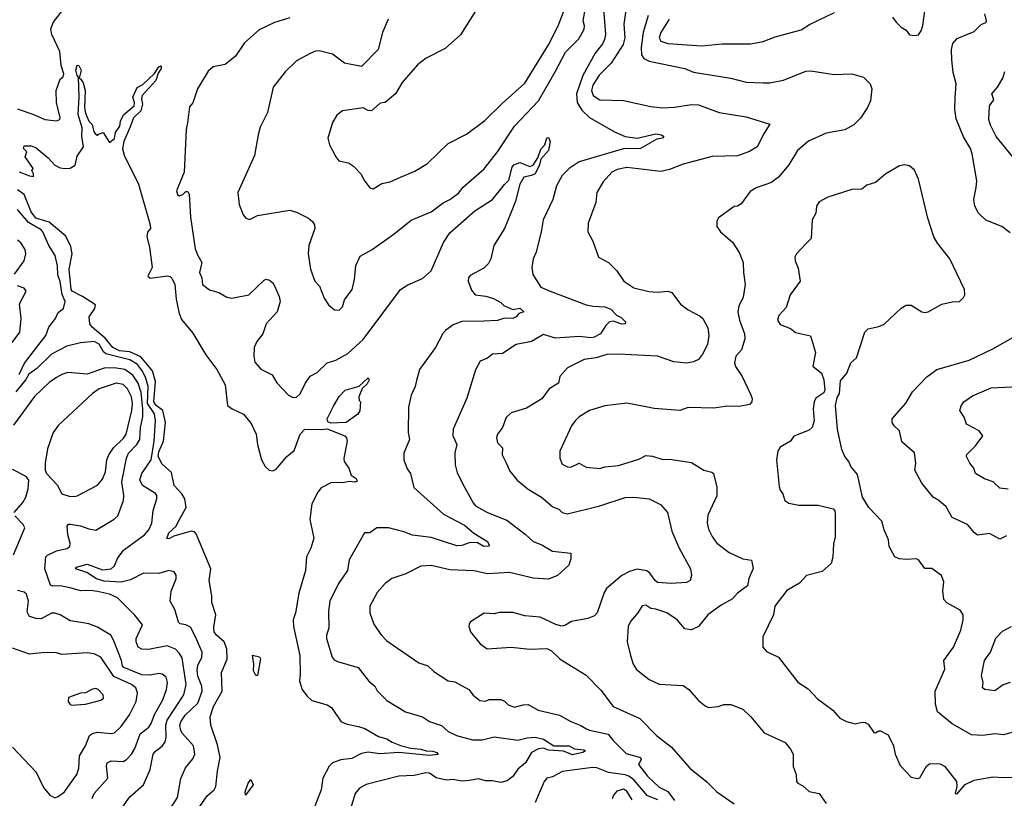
# Model space of a CAD drawing. Extents: x 1246230 to 1426786, y 660032 to 763141.
# Tile 513 of 566: x 1350208 to 1355992, y 738556 to 743131. Entities that reach past the tile are written whole.
import ezdxf

# ---------------------------------------------------------------- set-up
doc = ezdxf.new("R2010")
doc.units = 0

msp = doc.modelspace()

# ---------------------------------------------------------------- linework, layer by layer
at = {"layer": '0CON10XD'}
for points in [[(1352372.5, 743135), (1352339.4, 743055), (1352312.9, 742955), (1352215, 742855.8), (1352116.7, 742875), (1352045, 742928.6), (1351967.9, 742947.9), (1351945, 742945.6), (1351915, 742932.9), (1351835, 742890), (1351768, 742825), (1351697.5, 742735), (1351664, 742585), (1351620.9, 742499.1), (1351609.2, 742455), (1351587.3, 742332.7), (1351489.2, 742115), (1351498, 742045), (1351520.8, 741985), (1351536.7, 741965), (1351557.7, 741957.7), (1351605, 741981.4), (1351795, 742011.1), (1351835, 742000), (1351905, 741964.2), (1351928, 741945), (1351940, 741925), (1351942.5, 741905), (1351905.8, 741805), (1351901.9, 741755), (1351915.7, 741665.7), (1351942.5, 741595), (1351970, 741565), (1351996.2, 741495), (1352022.5, 741455), (1352056.4, 741426.4), (1352085, 741424), (1352105, 741443.8), (1352116, 741485), (1352161.1, 741545), (1352175.5, 741605.5), (1352183.1, 741686.9), (1352207.8, 741742.2), (1352278.8, 741781.2), (1352407.5, 741872.5), (1352507.4, 741952.6), (1352625, 742002), (1352695.9, 742054.1), (1352735, 742074.2), (1352785, 742112.7), (1352813.1, 742146.9), (1352935.6, 742255), (1353015.4, 742355), (1353115, 742505.6), (1353256, 742654), (1353353.2, 742825), (1353415, 742941.2), (1353492.3, 743017.7), (1353523.3, 743075), (1353525.5, 743095), (1353518.4, 743125), (1353537.1, 743235)], [(1352888, 743185), (1352798, 743042), (1352707.6, 742962.4), (1352595, 742905.6), (1352544.3, 742865), (1352455, 742762.5), (1352415, 742695.6), (1352355.4, 742644.6), (1352325, 742640.6), (1352275, 742595.8), (1352255, 742597.1), (1352225, 742613.8), (1352105, 742595.8), (1352070.3, 742569.7), (1352045, 742527.5), (1352018.8, 742435), (1352028.8, 742395), (1352065.9, 742325.9), (1352082.5, 742302.5), (1352139.7, 742289.7), (1352169.7, 742269.7), (1352214.1, 742224.1), (1352230.3, 742190.3), (1352265, 742142.5), (1352285, 742137.5), (1352335, 742168.8), (1352385, 742178), (1352444.3, 742205.7), (1352528.9, 742241.1), (1352604.5, 742285.5), (1352725, 742402.9), (1352831.8, 742458.2), (1352940.9, 742539.1), (1353041.4, 742638.6), (1353175, 742757.8), (1353314, 742984), (1353371.5, 743095), (1353427.8, 743242.2)], [(1355335, 743146.7), (1355356.1, 743116.1), (1355385, 743086.7), (1355415, 743070), (1355435, 743042.5), (1355465, 743037.5), (1355487, 743043), (1355503.6, 743066.4), (1355513, 743097), (1355534.4, 743255)], [(1350195, 742607.5), (1350295, 742572.5), (1350356.1, 742543.9), (1350425, 742536.2), (1350443.3, 742545), (1350446.2, 742555), (1350423.4, 742645), (1350422.5, 742715), (1350445, 742782.5), (1350464.2, 742795.8), (1350466.6, 742813.4), (1350452.4, 742862.4), (1350444.1, 742945), (1350397.1, 743045), (1350391.4, 743075), (1350405, 743114.3), (1350459.8, 743185)], [(1353636.4, 743195), (1353648.3, 743045), (1353643.8, 743015), (1353630.8, 742989.2), (1353587.9, 742935), (1353516.3, 742803.7), (1353477.9, 742695), (1353483.4, 742645), (1353510.2, 742600.2), (1353555, 742556.2), (1353702.3, 742472.3), (1353763.8, 742445), (1353835, 742435.5), (1353945, 742459.7), (1353978.8, 742455), (1353990.8, 742445), (1353984.2, 742435.8), (1353950.6, 742429.4), (1353855.2, 742374.8), (1353755, 742372.3), (1353695, 742355.2), (1353494.8, 742295.2), (1353435, 742257.3), (1353395.5, 742215), (1353361.5, 742155), (1353339.5, 742075), (1353282.7, 741955), (1353271.5, 741885), (1353241.1, 741765), (1353224.4, 741725), (1353216.9, 741675), (1353223.2, 741633.2), (1353270.2, 741560.2), (1353323.3, 741535), (1353535, 741456.4), (1353577, 741447), (1353644.7, 741444.7), (1353681.1, 741431.1), (1353714.3, 741394.3), (1353740.6, 741380.6), (1353766.4, 741355), (1353764.2, 741345), (1353745, 741341.4), (1353705.7, 741355.7), (1353695, 741360), (1353672.5, 741355), (1353652, 741335), (1353618.8, 741285), (1353582, 741265), (1353565, 741261.6), (1353495, 741269.3), (1353355, 741259.4), (1353285, 741281.5), (1353215, 741240.5), (1353125, 741223.1), (1353045, 741169.2), (1352985, 741166), (1352955, 741141.8), (1352913.8, 741125), (1352885.9, 741074.1), (1352835, 740907.5), (1352754.4, 740725), (1352753.1, 740685), (1352775.6, 740635), (1352763.2, 740586.8), (1352765.6, 740515), (1352778.3, 740468.3), (1352818.9, 740388.9), (1352871.3, 740291.3), (1352886.2, 740275), (1352956.2, 740235), (1353070.5, 740190.5), (1353178.1, 740108.1), (1353224.2, 740065), (1353276, 740046), (1353337.3, 740007.3), (1353445, 739996.7), (1353446, 739964), (1353433.6, 739926.4), (1353367.5, 739865), (1353315, 739843.8), (1353225, 739849.2), (1353085, 739882.2), (1352955, 739874.6), (1352875, 739893.6), (1352735, 739899.1), (1352625, 739923.3), (1352565, 739919.2), (1352475.5, 739874.5)], [(1353772.7, 743215), (1353757.3, 743105), (1353762.5, 743025), (1353753.8, 742985), (1353682.5, 742875), (1353612, 742805), (1353574.5, 742745.5), (1353566.2, 742715), (1353576.2, 742685), (1353615, 742660), (1353755, 742656.9), (1353915, 742621.4), (1353985, 742613.3), (1354055, 742616.5), (1354155, 742632.9), (1354195, 742630), (1354316, 742586), (1354475, 742560.6), (1354615, 742516.7), (1354580.8, 742465), (1354540, 742385), (1354495, 742355.7), (1354425, 742331.8), (1354275, 742327.3), (1354105, 742282.5), (1354025, 742251.4), (1353975, 742239.4), (1353775, 742262.7), (1353718.3, 742251.7), (1353685.8, 742235), (1353635, 742178), (1353598.6, 742115), (1353592.6, 742057.4), (1353547.5, 741935), (1353546.2, 741885), (1353575, 741830), (1353607.5, 741735), (1353666.7, 741705), (1353715, 741656.2), (1353756.2, 741595), (1353815, 741556), (1353903.2, 741533.2), (1353955, 741529.2), (1354015, 741536.9), (1354038.3, 741528.3), (1354088.9, 741458.9), (1354135, 741426.7), (1354205, 741389.6), (1354220, 741375), (1354250.4, 741320.4), (1354256.7, 741275), (1354247.3, 741222.7), (1354219.2, 741165), (1354195.5, 741134.5), (1354165, 741120), (1354125, 741113.3), (1354050.7, 741120.7), (1353955, 741153.8), (1353725, 741166.2), (1353656.8, 741163.2), (1353595, 741144.2), (1353523.3, 741135), (1353426.7, 741085), (1353381.2, 741035), (1353372.5, 740995), (1353317.8, 740962.2), (1353275, 740902.5), (1353185, 740848), (1353095, 740822), (1353065, 740793.3), (1353044, 740735), (1353013.8, 740695), (1353008.8, 740675), (1353014.3, 740644.3), (1353044.2, 740615), (1353042.5, 740575), (1353065, 740526.7), (1353087.6, 740477.6), (1353130.8, 740425), (1353195, 740372.5), (1353274, 740325), (1353338.8, 740268.8), (1353374.1, 740254.1), (1353395, 740236.2), (1353425, 740226.7), (1353615.3, 740274.7), (1353765, 740323.2), (1353815.4, 740325.4), (1353905, 740316.7), (1353973, 740283), (1354012.9, 740235), (1354038.2, 740125), (1354080.6, 740030.6), (1354148.9, 739905), (1354154.3, 739865), (1354146, 739835), (1354125, 739824.4), (1354035, 739817.3), (1353954.5, 739825), (1353940, 739835), (1353909.7, 739879.7), (1353892.8, 739892.8), (1353835, 739901.8), (1353790.8, 739889.2), (1353744.2, 739865), (1353655, 739789.2), (1353640.6, 739765), (1353600, 739645), (1353585, 739627.5), (1353545, 739612.5), (1353450, 739595), (1353415, 739572.5), (1353393, 739567), (1353356.4, 739576.4), (1353265, 739620), (1353175, 739628.8), (1353105, 739648.6), (1353025, 739647.5), (1352995, 739640), (1352937, 739643), (1352857, 739593), (1352848.3, 739581.7), (1352846.7, 739565), (1352856.7, 739535), (1352913.4, 739463.4), (1352954.4, 739434.4), (1353095, 739444.2), (1353205, 739432), (1353305, 739436.2), (1353331.7, 739421.7), (1353383, 739373), (1353535, 739280), (1353622, 739192), (1353695, 739095.6), (1353850, 739025), (1353948.8, 738925), (1354037.3, 738857.3), (1354145, 738732.5), (1354243.6, 738653.6), (1354303.7, 738593.7), (1354405, 738524.4)], [(1354024, 743135), (1353974.2, 743055), (1353964.7, 743024.7), (1353975, 743004.6), (1354015, 742990.3), (1354215, 742977.5), (1354335, 742989.6), (1354501.1, 742988.9), (1354575, 743003.5), (1354645, 743030), (1354797.9, 743072.1), (1354847.6, 743102.4), (1354995, 743174.3)], [(1356025, 741878.8), (1355976.2, 741915), (1355883.1, 741953.1), (1355840.8, 741995), (1355819.2, 742035), (1355812, 742075), (1355827.1, 742145), (1355829.4, 742185), (1355803.1, 742343.1), (1355793.5, 742375), (1355752.5, 742442.5), (1355708.2, 742548.2), (1355700.3, 742605), (1355703, 742673), (1355708.6, 742755), (1355690.7, 742820.7), (1355684.1, 742895), (1355682.3, 742955), (1355689.2, 742990.8), (1355715, 743021.2), (1355815, 743060.8), (1355855, 743103.3), (1355882.5, 743115), (1355886.2, 743125), (1355876.2, 743165)], [(1351795, 743142.9), (1351704.6, 743115.4), (1351615, 743072), (1351528.8, 742995), (1351475, 742916.7), (1351445, 742891.2), (1351415, 742868.8), (1351345, 742854), (1351315, 742829.2), (1351252.5, 742725), (1351225, 742642.5), (1351205, 742620), (1351193.3, 742525), (1351185.6, 742485), (1351174.4, 742235), (1351129.5, 742125), (1351135, 742103.8), (1351145, 742096.2), (1351166.1, 742103.9), (1351185, 742122.5), (1351195, 742122.5), (1351203.8, 742105), (1351211.5, 741971.5), (1351239.5, 741785), (1351253.6, 741745), (1351278.1, 741705), (1351264.6, 741645), (1351277.1, 741615), (1351281.2, 741575), (1351323.4, 741543.4), (1351377.8, 741527.8), (1351425, 741500.6), (1351455, 741495.6), (1351553.3, 741515), (1351645, 741600), (1351655, 741606), (1351675, 741601.2), (1351695, 741585.8), (1351705, 741566.7), (1351732, 741505), (1351737.5, 741475), (1351720, 741415), (1351655, 741343.8), (1351635.4, 741284.6), (1351600.6, 741239.4), (1351585.5, 741204.5), (1351583.1, 741153.1), (1351589.6, 741119.6), (1351625, 741078.1), (1351691.8, 741045), (1351717.9, 740997.9), (1351788, 740925), (1351815, 740911.1), (1351835, 740912.5), (1351855, 740933.3), (1351885, 740993.6), (1351915, 741037.5), (1351955, 741057.5), (1352015, 741115.5), (1352065, 741130.4), (1352135, 741170), (1352225, 741252), (1352444.4, 741545), (1352487.4, 741572.6), (1352575, 741609.6), (1352624.2, 741655.8), (1352697.1, 741822.9), (1352735, 741877.8), (1352881.9, 742008.1), (1352985, 742074.6), (1353055, 742163.3), (1353081.7, 742188.3), (1353101.4, 742265), (1353110.9, 742279.1), (1353145, 742291.4), (1353205, 742269.4), (1353225, 742276.7), (1353251.5, 742318.5), (1353268.8, 742371.2), (1353291.9, 742395), (1353305, 742437.1), (1353315, 742439.2), (1353323.4, 742415), (1353315, 742362.2), (1353269.1, 742310.9), (1353261.7, 742278.3), (1353235, 742226.1), (1353215, 742215.3), (1353170, 742205), (1353145.7, 742164.3), (1353121.4, 742065), (1353090.7, 741990.7), (1353055.6, 741905), (1352993.3, 741805), (1352976, 741725), (1352962.3, 741697.7), (1352935, 741672), (1352855, 741628.6), (1352844.5, 741615), (1352843.1, 741595), (1352861.2, 741541.2), (1352884, 741514), (1352946.4, 741506.4), (1352992.1, 741492.1), (1353035, 741468.8), (1353052.5, 741452.5), (1353105, 741428.5), (1353145, 741435.2), (1353170, 741415), (1353140, 741405), (1353124.6, 741385), (1353105, 741375.6), (1353055, 741377.5), (1353015, 741364.2), (1352935, 741358.8), (1352805, 741358), (1352755, 741338.2), (1352708.5, 741305), (1352693.4, 741286.6), (1352651.5, 741205), (1352556.9, 741075), (1352538.9, 741011.1), (1352531.8, 740975), (1352508.1, 740925), (1352492, 740855), (1352489.4, 740705), (1352497.5, 740665), (1352464, 740585), (1352464.2, 740545), (1352485, 740492.5), (1352504.3, 740464.3), (1352523, 740383), (1352696.9, 740225), (1352821.8, 740161.8), (1352875, 740114.5), (1352955.5, 740065.5), (1352966.2, 740043.8), (1352962.3, 740037.7), (1352935, 740036.6), (1352897.8, 740057.8), (1352855, 740060), (1352805, 740041.8), (1352775, 740040.4), (1352625, 740088.7), (1352515, 740101.8), (1352465, 740122.7), (1352375, 740144.4), (1352305, 740145.8), (1352265, 740116.2), (1352233.3, 740115), (1352143.2, 739956.8), (1352132.9, 739895), (1352081.5, 739818.5), (1352028.9, 739715), (1352021.4, 739655), (1352024.2, 739555), (1352010.8, 739515), (1352011.1, 739495), (1352043.3, 739385), (1352055, 739370), (1352075, 739359.2), (1352196.2, 739325), (1352258, 739245), (1352294, 739215), (1352307.6, 739187.6), (1352365, 739130), (1352474.7, 739064.7), (1352574, 739034), (1352615, 739007.5), (1352685, 738983.1), (1352706.1, 738966.1), (1352725, 738948.9), (1352774, 738925), (1352868.7, 738898.7), (1352925, 738900.3), (1352995, 738917.9), (1353135, 738897.7), (1353189, 738911), (1353235, 738914.8), (1353284.5, 738904.5), (1353345, 738863.8), (1353435, 738864.3), (1353466.4, 738846.4), (1353521.5, 738841.5), (1353531.4, 738835), (1353516.2, 738825), (1353455, 738811.1), (1353403.2, 738833.2), (1353315, 738839.3), (1353285, 738850), (1353255, 738847.5), (1353213.5, 738825), (1353180, 738765), (1353133.6, 738726.4), (1353105, 738684.3), (1353070.7, 738659.3), (1353035, 738648.9), (1352985, 738659.2), (1352945, 738658), (1352905, 738670.5), (1352849.1, 738660.9)], [(1353899.7, 743155), (1353870, 743055), (1353857.6, 742967.6), (1353861.2, 742925), (1353873.4, 742903.4), (1353905, 742886.7), (1354115, 742843.5), (1354165, 742822.5), (1354385, 742786.9), (1354475, 742763.1), (1354575, 742760), (1354615, 742759.2), (1354695, 742775.7), (1354825, 742829.5), (1354855, 742831.5), (1354991.3, 742808.7), (1355095, 742812.2), (1355165, 742794.3), (1355204.4, 742755), (1355213.3, 742725), (1355205.3, 742654.7), (1355187.8, 742615), (1355146.7, 742553.3), (1355106.9, 742513.1), (1355055, 742483.3), (1354945.9, 742464.1), (1354842.4, 742417.6), (1354777.6, 742362.4), (1354725, 742278), (1354665, 742205.8), (1354623.8, 742175), (1354535, 742142.5), (1354497.9, 742122.1), (1354445, 742048.8), (1354425, 742036.2), (1354405, 742032.5), (1354313.6, 741966.4), (1354303.6, 741946.4), (1354302.5, 741915), (1354324.1, 741884.1), (1354394.1, 741824.1), (1354435, 741762.5), (1354457.5, 741705), (1354459.2, 741645), (1354470, 741575), (1354458.3, 741501.7), (1354432.4, 741447.6), (1354425.6, 741415), (1354435.6, 741365), (1354465.7, 741285), (1354467.5, 741255), (1354447.9, 741192.1), (1354415, 741153.3), (1354407.1, 741115), (1354413.2, 741093.2), (1354452, 741035), (1354501.7, 740931.7), (1354510, 740905), (1354508.9, 740885), (1354495, 740870.6), (1354435, 740858.1), (1354365, 740859.5), (1354285, 740848.5), (1354135, 740852.9), (1354085, 740834), (1353935, 740845.7), (1353885.6, 740855.6), (1353775, 740877.1), (1353645, 740863.1), (1353555, 740834.3), (1353495, 740796.9), (1353470, 740775), (1353448.9, 740745), (1353380.6, 740595), (1353380.5, 740555), (1353395, 740519.2), (1353425, 740504.2), (1353445, 740502.5), (1353495, 740526), (1353535, 740501.4), (1353615, 740494.3), (1353645.5, 740504.5), (1353725, 740511.5), (1353845, 740549.4), (1353885, 740569.4), (1353925, 740565.8), (1353985, 740546), (1354025, 740548), (1354155, 740530), (1354227.5, 740485), (1354273.2, 740473.2), (1354284, 740465), (1354303.1, 740385), (1354303.6, 740333.6), (1354249.4, 740220.6), (1354246.7, 740175), (1354255, 740136.7), (1354275, 740093.8), (1354302.5, 740055), (1354375, 740000.6), (1354455, 739964), (1354506.7, 739955), (1354516.9, 739906.9), (1354491.5, 739848.5), (1354482.9, 739805), (1354425, 739761.5), (1354395, 739728.5), (1354328.5, 739691.5), (1354250, 739635), (1354195, 739566), (1354155, 739545.8), (1354115, 739552.5), (1354069.2, 739605), (1354010, 739645), (1353945, 739667.5), (1353915, 739671.2), (1353885, 739691.2), (1353865, 739688), (1353838.6, 739645), (1353795.6, 739595), (1353781.9, 739565), (1353775.9, 739475.9), (1353795.5, 739395.5)], [(1350205, 742236.5), (1350265, 742213.3), (1350290, 742210), (1350290, 742225), (1350280, 742245), (1350287, 742257), (1350240, 742325), (1350250, 742355), (1350230, 742375), (1350235, 742390), (1350275, 742390), (1350305, 742377.5), (1350375, 742320), (1350415, 742276.2), (1350445, 742261.2), (1350475, 742255.8), (1350505, 742258.6), (1350533.1, 742276.9), (1350545, 742328.8), (1350583.5, 742385), (1350572.6, 742445), (1350574.5, 742495), (1350550.8, 742575), (1350557.2, 742675), (1350554.2, 742794.2), (1350545, 742803.8), (1350538.5, 742835), (1350545, 742863.3), (1350555, 742861.2), (1350569.2, 742835), (1350556.7, 742786.7), (1350565, 742783.8), (1350580.2, 742760.2), (1350592.2, 742715), (1350587.9, 742615), (1350595, 742581.2), (1350615, 742534), (1350633.8, 742515), (1350643, 742473), (1350651.7, 742461.7), (1350665, 742450), (1350671.7, 742458.3), (1350698.3, 742468.3), (1350735, 742410), (1350765, 742433.8), (1350770.8, 742469.2), (1350796.2, 742505), (1350801.1, 742535), (1350818, 742572), (1350880.4, 742625), (1350881.8, 742645), (1350872.3, 742675), (1350898, 742732), (1350930.6, 742749.4), (1351000.6, 742815), (1351025, 742854.3), (1351039.7, 742859.7), (1351039.1, 742845), (1351022.4, 742817.6), (1351007.1, 742772.9), (1350928.1, 742685), (1350924.4, 742665), (1350930.4, 742635), (1350919.7, 742595), (1350876.1, 742555), (1350857.9, 742502.1), (1350819.2, 742415), (1350812.7, 742372.7), (1350821.2, 742335), (1350906.2, 742165), (1350975.5, 741925.5), (1350975.6, 741905), (1350958.3, 741881.7), (1350955.8, 741855), (1350970, 741795), (1350986, 741675), (1350960, 741625), (1350975, 741612.9), (1351076.5, 741626.5), (1351092.9, 741622.9), (1351102.4, 741612.4), (1351118.9, 741575), (1351128.2, 741488.2), (1351145.6, 741405.6), (1351159.3, 741369.3), (1351225, 741288.9), (1351302.5, 741162.5), (1351365.5, 741075.5), (1351414.6, 740985), (1351429.2, 740865), (1351456.2, 740845), (1351522.5, 740812.5), (1351568.7, 740758.7), (1351596.5, 740695), (1351604.6, 740635), (1351629.4, 740545), (1351650, 740505), (1351674.4, 740484.4), (1351695, 740480), (1351715, 740490), (1351777.5, 740565), (1351819.5, 740600.5), (1351855.6, 740695), (1351884, 740725), (1351982.7, 740722.7), (1352015, 740728), (1352117.5, 740685), (1352127.3, 740675), (1352130.9, 740655), (1352112.5, 740555), (1352114.4, 740535), (1352141.4, 740495), (1352154.5, 740454.5), (1352184.2, 740435), (1352189.7, 740420.3), (1352176.6, 740413.4), (1352145, 740417.1), (1352105, 740409.5), (1352075, 740412.2), (1352035, 740409.2), (1351979.6, 740380.4), (1351958.8, 740355), (1351925, 740285.8), (1351912.5, 740195), (1351935.6, 740085), (1351918.5, 740025), (1351892.5, 739975), (1351887.5, 739895), (1351847.9, 739762.1), (1351828.5, 739645), (1351814.6, 739605.4), (1351816.9, 739565), (1351852.7, 739395), (1351856.4, 739285), (1351851.1, 739245), (1351867.1, 739195), (1351895, 739158), (1351925, 739130.8), (1352015, 739105.8), (1352038.8, 739088.8), (1352096.4, 739006.4), (1352132.4, 738992.4), (1352198.9, 738978.9), (1352235, 738965.5), (1352315, 738919.2), (1352365, 738906), (1352396.7, 738885), (1352445, 738865.5), (1352505, 738851.2), (1352565, 738845.6), (1352595, 738834.6), (1352635, 738833.3), (1352658.6, 738825), (1352665.7, 738814.3), (1352615, 738807.5), (1352435, 738825.3), (1352323.5, 738816.5), (1352255, 738827.2), (1352215, 738820.2), (1352159.4, 738790.6), (1352095, 738782.4), (1352045, 738764.6), (1352025, 738745.8), (1351989.5, 738675), (1351978.9, 738605), (1351928.7, 738475)], [(1356057.8, 742305), (1355944.7, 742444.7), (1355910.8, 742510.8), (1355900.5, 742545), (1355904.3, 742625.7), (1355929.7, 742660.3), (1355918.8, 742695), (1355952.5, 742735), (1355982.3, 742787.7), (1355995, 742826.7)], [(1356038, 738942), (1355985, 738930), (1355935.4, 738935.4), (1355865, 738925.5), (1355799.3, 738929.3), (1355685, 738993.3), (1355600, 739065), (1355588.3, 739108.3), (1355585.8, 739185), (1355642.5, 739315), (1355635.8, 739365), (1355694, 739445), (1355735.8, 739545), (1355750, 739605), (1355749.2, 739635), (1355732.2, 739662.2), (1355654.2, 739704.2), (1355636.7, 739725), (1355630, 739775), (1355637.3, 739827.3), (1355622, 739865), (1355565, 739906.2), (1355525, 739906), (1355488.6, 739955), (1355475, 739962.9), (1355415, 739958.6), (1355373.3, 739963.3), (1355348.8, 739975), (1355315.8, 740035), (1355311.2, 740075), (1355286.2, 740133.8), (1355271.2, 740185), (1355196.2, 740265), (1355158, 740325), (1355128.6, 740458.6), (1355090.8, 740505), (1355077.5, 740535), (1355054.1, 740564.1), (1355036.7, 740605), (1355011.1, 740725), (1355000, 740865), (1355009.5, 740910.5), (1355023.3, 740935), (1355030.3, 741009.7), (1355066.7, 741055), (1355090, 741115), (1355124, 741145), (1355172.9, 741295), (1355191.2, 741315), (1355255, 741327.5), (1355285, 741342.5), (1355385, 741436), (1355415, 741453.8), (1355445, 741453.8), (1355507.5, 741415), (1355525, 741410), (1355545, 741413.8), (1355625, 741460), (1355685, 741473.3), (1355727.5, 741475), (1355751.7, 741498.3), (1355758.8, 741515), (1355758, 741545), (1355670.8, 741725), (1355598.3, 741818.3), (1355577.5, 741855), (1355542.2, 741965), (1355488, 742195), (1355465, 742247.5), (1355435, 742272.5), (1355405, 742277.5), (1355375, 742273.3), (1355295, 742226.2), (1355235.8, 742174.2), (1355185, 742158.8), (1355155, 742136), (1355095, 742133.3), (1354955, 742089.2), (1354905, 742060), (1354887.5, 742035), (1354883.8, 741995), (1354862.5, 741955), (1354856.2, 741845), (1354825.4, 741814.6), (1354770, 741755), (1354760.8, 741735), (1354762.5, 741715), (1354781.2, 741671.2), (1354792, 741595), (1354734.6, 741515.4), (1354710.3, 741439.7), (1354667.3, 741392.7), (1354658.8, 741365), (1354675, 741340), (1354735.7, 741315.7), (1354765, 741293.3), (1354854, 741274), (1354882, 741175), (1354866.2, 741095), (1354918, 741055), (1354931.9, 741015), (1354938.1, 740955), (1354931.3, 740938.7), (1354885, 740907.1), (1354875, 740885.7), (1354869.4, 740845), (1354875.4, 740775), (1354863.5, 740735), (1354845, 740718.5), (1354755, 740683.3), (1354735, 740653.8), (1354675, 740620), (1354661.2, 740595), (1354652.5, 740545), (1354668.6, 740388.6), (1354675.8, 740365.8), (1354691.2, 740345), (1354702.5, 740305), (1354725, 740290), (1354785, 740279.2), (1354898.2, 740278.2), (1354986.4, 740256.4), (1354995.6, 740245), (1354998.1, 740225), (1354997.7, 740092.3), (1354988.9, 740051.1), (1354985, 739972.5), (1354975, 739936.2), (1354921.2, 739888.8), (1354830, 739865), (1354788.8, 739821.2), (1354715, 739776.2), (1354644.2, 739685), (1354636, 739635), (1354573.8, 739505), (1354573.8, 739445), (1354595, 739418.8), (1354665, 739386.2), (1354778.3, 739238.3), (1354839.4, 739199.4), (1354895, 739140), (1354985, 739073.3), (1355025, 739026.7), (1355065, 739006.7), (1355116.4, 738993.6), (1355157, 739003), (1355175, 739001.2), (1355191.2, 738991.2), (1355225, 738943.3), (1355235, 738940), (1355255, 738953.3), (1355265, 738953.3), (1355308.8, 738928.8), (1355341.2, 738865), (1355350, 738815), (1355379.3, 738749.3), (1355445, 738680), (1355482.1, 738672.1), (1355495, 738675.8), (1355534.4, 738745), (1355555, 738761.4), (1355615, 738758.1), (1355640.8, 738745), (1355710, 738655), (1355713.3, 738625), (1355703.8, 738583.8), (1355715, 738583.3)], [(1351370.2, 738869.8), (1351331.5, 738985), (1351327.3, 739035), (1351347.5, 739095), (1351397.5, 739185), (1351392.7, 739295), (1351425.9, 739374.1), (1351424.2, 739435), (1351409.5, 739475), (1351363.4, 739515), (1351351.4, 739535), (1351348.7, 739561.3), (1351359.4, 739635), (1351336.6, 739706.6), (1351337.5, 739745), (1351321.3, 739835), (1351330.3, 739905), (1351245, 740110.5), (1351235, 740121.5), (1351215, 740126.5), (1351114.2, 740095.8), (1351085, 740080.7), (1351072.6, 740082.6), (1351085, 740116), (1351125.9, 740154.1), (1351147.5, 740195), (1351185.2, 740264.8), (1351178, 740315), (1351160.9, 740345), (1351115.5, 740395), (1351099.7, 740469.7), (1351045, 740519.7), (1351021.5, 740565), (1351025, 740591.6), (1351052.3, 740655), (1351064.5, 740765), (1351049, 740835), (1351009.6, 740865), (1350997, 740885), (1351006.1, 741005), (1350988.1, 741068.1), (1350920.5, 741150.5), (1350855, 741180.3), (1350795, 741184.9), (1350756.2, 741205), (1350710.5, 741260.5), (1350634.4, 741325), (1350620, 741345), (1350615.6, 741385), (1350649.2, 741435), (1350653.3, 741455), (1350576.7, 741505), (1350516, 741535), (1350510.5, 741545), (1350499.1, 741665), (1350516.9, 741755), (1350509.1, 741799.1), (1350479.4, 741859.4), (1350381.9, 741941.9), (1350303.1, 741965), (1350275, 742002), (1350233.5, 742103.5), (1350195, 742131.4)], [(1350205, 741046.5), (1350236.9, 741113.1), (1350362.7, 741275), (1350378.8, 741325), (1350419.3, 741375), (1350435, 741410.6), (1350465.7, 741435), (1350474.4, 741475), (1350457, 741517), (1350445, 741593.3), (1350432, 741632), (1350429.5, 741685), (1350416.7, 741745), (1350379.2, 741805), (1350344, 741885), (1350335, 741895.7), (1350259.4, 741939.4), (1350195.5, 742015)], [(1350177.5, 741635), (1350235.4, 741714.6), (1350244.5, 741755), (1350240.5, 741780.5), (1350215, 741820.8), (1350195, 741835.5)], [(1350164.4, 741235), (1350208.2, 741295), (1350217.1, 741375), (1350207.6, 741462.4), (1350245.8, 741535), (1350234.3, 741554.3), (1350195, 741567.5)], [(1356005, 740098), (1355965, 740078), (1355905, 740111.9), (1355835, 740103.1), (1355817.1, 740115), (1355774.4, 740164.4), (1355685, 740206.2), (1355649.3, 740269.3), (1355607.5, 740305), (1355572.9, 740325), (1355507, 740407), (1355465.8, 740485), (1355471.9, 740525), (1355465, 740586.2), (1355390.2, 740650.2), (1355376, 740715), (1355343.8, 740745), (1355333.3, 740765), (1355333.6, 740786.4), (1355413, 740877), (1355452, 740945), (1355536.9, 741033.1), (1355594.5, 741075.5), (1355785, 741130), (1355925, 741196.9), (1356055, 741272)], [(1351031.1, 738398.9), (1351135, 738561.2), (1351155, 738673.3), (1351182.5, 738735), (1351225, 738787.5), (1351236.1, 738815), (1351229.1, 738865), (1351165, 738937.3), (1351154.7, 738955), (1351149.5, 738985), (1351154.2, 739005), (1351180, 739045), (1351254.7, 739115), (1351279.4, 739185), (1351278.3, 739215), (1351255, 739274.2), (1351250.7, 739309.3), (1351255, 739335.8), (1351278.8, 739385), (1351279.6, 739415), (1351238.1, 739508.1), (1351211.1, 739561.1), (1351185, 739574.5), (1351151.5, 739581.5), (1351140.7, 739590.7), (1351118.5, 739665), (1351092.9, 739715), (1351097.2, 739772.8), (1351127.1, 739845), (1351127, 739867), (1351115, 739886), (1351085, 739895.6), (1351025, 739878), (1350935, 739879.6), (1350859.6, 739840.4), (1350804.8, 739825.2), (1350705, 739832.4), (1350659.1, 739845), (1350602.1, 739882.1), (1350536.9, 739905), (1350542, 739915), (1350605, 739931.1), (1350695, 739899.3), (1350746, 739905), (1350765, 739922), (1350782.2, 739965), (1350818.6, 740015), (1350941.4, 740105), (1350966.7, 740133.3), (1350985, 740173.3), (1350992, 740248), (1351013.3, 740315), (1351012.9, 740335), (1351005, 740347.1), (1350928.9, 740395), (1350913.3, 740426.7), (1350925.3, 740464.7), (1350979.5, 740545), (1350998.8, 740655), (1351005.8, 740775), (1350999.5, 740815), (1350959.4, 740875), (1350962.2, 740975), (1350949.3, 741025), (1350930.4, 741065), (1350899.2, 741105), (1350855, 741132.4), (1350715, 741167), (1350700.4, 741180.4), (1350675.2, 741225), (1350645, 741240), (1350565, 741232.9), (1350485, 741213.3), (1350394.1, 741165.9), (1350308.4, 741081.6), (1350261.8, 741048.2), (1350245, 741016), (1350185, 740944.6)], [(1350811.5, 738505), (1350855, 738564.4), (1350935, 738636), (1350974.7, 738725.3), (1350991.2, 738815), (1351006, 738834), (1351045, 738862.2), (1351062.6, 738887.4), (1351068.6, 738915), (1351067.2, 738985), (1351075, 739014.5), (1351172.1, 739165), (1351185.5, 739225.5), (1351161.8, 739381.8), (1351147.7, 739407.7), (1351122.7, 739432.7), (1351075, 739451.2), (1350965, 739430), (1350925, 739431.9), (1350904.4, 739445), (1350891.9, 739475), (1350892.9, 739495), (1350929.2, 739575), (1350885, 739632.5), (1350782.9, 739735), (1350735, 739755.3), (1350665, 739771.2), (1350625, 739777.7), (1350565, 739774.6), (1350505, 739793.6), (1350445, 739805.5), (1350403.1, 739803.1), (1350389.4, 739809.4), (1350356.7, 739905), (1350362, 739975), (1350371.2, 739985), (1350425, 740010.8), (1350485.9, 740024.1), (1350501.9, 740035), (1350504.6, 740055), (1350491.2, 740105), (1350486.7, 740155), (1350494, 740166), (1350505, 740167.1), (1350565, 740157.5), (1350615, 740138.8), (1350655, 740132.2), (1350763.9, 740196.1), (1350784.6, 740215.4), (1350818.2, 740305), (1350820.3, 740335), (1350808.4, 740415), (1350834.8, 740555.2), (1350847.3, 740585), (1350895.9, 740635), (1350913, 740665), (1350916.9, 740735), (1350932.2, 740797.8), (1350931.4, 740845), (1350921.2, 740941.2), (1350904.2, 740995), (1350872.9, 741042.9), (1350825, 741075.6), (1350765, 741086), (1350705, 741084.3), (1350605, 741048.2), (1350491.7, 741058.3), (1350455, 741046.4), (1350425, 741027.9), (1350380.5, 740999.5), (1350295, 740916.9), (1350171.3, 740748.7)], [(1352035, 740759.6), (1352018.1, 740768.1), (1352014.4, 740785), (1352050.5, 740859.5), (1352085, 740917.5), (1352120, 740955), (1352201.9, 740978.1), (1352255.9, 741025.9), (1352260, 741015), (1352248.9, 740991.1), (1352220, 740965), (1352200, 740915), (1352203, 740893), (1352210, 740885), (1352206.7, 740833.3), (1352195, 740813.3), (1352125, 740764), (1352035, 740759.6)], [(1350505, 740328.9), (1350538.9, 740331.1), (1350545, 740333.3), (1350665, 740396.9), (1350695, 740430.8), (1350711.8, 740475), (1350719.6, 740545), (1350731.8, 740575), (1350758.9, 740615), (1350818.6, 740671.4), (1350834.4, 740695), (1350866.3, 740835), (1350870.2, 740875), (1350865, 740915.6), (1350842.1, 740962.1), (1350816.9, 740986.9), (1350775, 740994.7), (1350675, 740962.9), (1350635, 740935.6), (1350433.8, 740746.2), (1350404.3, 740705), (1350371.3, 740608.7), (1350357.5, 740525), (1350358, 740485), (1350366.2, 740465), (1350427.9, 740397.9), (1350455.7, 740345.7), (1350505, 740328.9)], [(1356015, 740372.9), (1355965, 740378), (1355925.9, 740415.9), (1355875, 740433.3), (1355823.3, 740465), (1355813.3, 740495), (1355790, 740525), (1355770, 740565), (1355770, 740575), (1355822.4, 740627.6), (1355866.2, 740685), (1355844, 740715), (1355770, 740755), (1355755.8, 740795.8), (1355731.2, 740835), (1355737.3, 740862.7), (1355753.8, 740885), (1355805, 740920.8), (1355915, 740967.9), (1356115, 740977.3)], [(1350175.8, 740235), (1350227.1, 740295), (1350244.3, 740325), (1350258, 740375), (1350262.5, 740425), (1350246.1, 740446.1), (1350165, 740488.8)], [(1350172.4, 739987.6), (1350239.2, 740145), (1350228, 740165), (1350180, 740215)], [(1352475.5, 739874.5), (1352395, 739846.9), (1352355, 739819.2), (1352307.8, 739765), (1352265.5, 739685), (1352265.5, 739645), (1352289.1, 739579.1), (1352328.9, 739518.9), (1352365, 739482.2), (1352552.2, 739352.2), (1352606.2, 739335), (1352640.7, 739300.7), (1352725, 739245.7), (1352765, 739240.8), (1352845.4, 739195.4), (1352871.3, 739161.3), (1352910.5, 739130.5), (1352943.6, 739126.4), (1352966.4, 739136.4), (1353035, 739136.7), (1353055, 739126.7), (1353076.7, 739105), (1353115, 739092.5), (1353165, 739106.2), (1353195, 739106.7), (1353254.5, 739074.5), (1353378.8, 739045), (1353445, 739006.5), (1353504.7, 738984.7), (1353533.9, 738966.1), (1353555, 738955.8), (1353665, 738932.7), (1353693.3, 738895), (1353769.7, 738819.7), (1353854.4, 738795), (1353859.3, 738785), (1353843.2, 738755), (1353895, 738686), (1353965, 738622.5), (1354015.7, 738595.7), (1354055, 738543.5)], [(1350634.6, 738555), (1350646.4, 738585), (1350726.5, 738675), (1350717.5, 738745), (1350721.4, 738765), (1350744.6, 738775.4), (1350815, 738771.8), (1350835, 738783.3), (1350864.1, 738815.9), (1350885, 738849.2), (1350915, 738934.4), (1350966.7, 738975), (1350980.9, 738995), (1351000.5, 739049.5), (1351049.3, 739135), (1351071.2, 739195), (1351076.1, 739236.1), (1351068.5, 739268.5), (1351044.6, 739284.6), (1351025, 739289.1), (1350975, 739280), (1350925, 739282.4), (1350819.2, 739325), (1350811.2, 739335), (1350805.8, 739365), (1350761.3, 739481.3), (1350742.7, 739515), (1350665, 739560.9), (1350615, 739581.1), (1350569.5, 739589.5), (1350505, 739598.1), (1350445, 739634.4), (1350415, 739644.5), (1350395, 739643.1), (1350335, 739611.5), (1350305, 739611.8), (1350266.2, 739625), (1350252.5, 739652.5), (1350259.3, 739715), (1350248.5, 739755), (1350235, 739766.5), (1350195, 739777.8)], [(1356025, 739235.8), (1355985, 739222.9), (1355935, 739187.5), (1355877.5, 739195), (1355862.5, 739205), (1355866.8, 739236.8), (1355857.6, 739277.6), (1355874.5, 739365), (1355910.9, 739415), (1355942.6, 739497.4), (1355981.9, 739538.1), (1356034.3, 739565)], [(1350165, 738855.7), (1350305, 738710), (1350348.9, 738618.9), (1350385, 738573.8), (1350415, 738558.8), (1350435, 738565.8), (1350470.8, 738595), (1350543.6, 738695), (1350555, 738732.5), (1350560, 738805), (1350593.8, 738865), (1350617.8, 738925), (1350635, 738936.9), (1350665, 738944.6), (1350745, 738937.3), (1350765, 738940.5), (1350805, 738977.1), (1350853.6, 739046.4), (1350891.6, 739125), (1350899.2, 739175), (1350889.6, 739205), (1350865, 739225.7), (1350762.1, 739272.1), (1350685.4, 739385), (1350645, 739405.3), (1350605, 739410), (1350455, 739400.5), (1350425, 739411.4), (1350355, 739413.3), (1350265, 739402.5), (1350165, 739438.2)], [(1351605, 739277.5), (1351595, 739278), (1351582.4, 739305), (1351583.3, 739343.3), (1351575, 739396.7), (1351617.7, 739387.7), (1351623.3, 739375), (1351605, 739277.5)], [(1353795.5, 739395.5), (1353811.4, 739345), (1353832.1, 739312.1), (1353905, 739254.2), (1353965, 739225.8), (1354105, 739218.8), (1354138.8, 739195), (1354195, 739131.2), (1354235, 739098.8), (1354255, 739090), (1354310, 739095), (1354345, 739107.5), (1354385, 739107.5), (1354455, 739080.8), (1354503.3, 739035), (1354580.7, 738940.7), (1354705, 738883.8), (1354736.2, 738845), (1354751.2, 738815), (1354752.3, 738742.3), (1354768.8, 738695), (1354771.2, 738655), (1354778.8, 738645), (1354808.5, 738628.5), (1354845, 738595.7), (1354905, 738584), (1354945.8, 738525.8)], [(1350515, 739103.8), (1350595, 739110), (1350685, 739132), (1350701.2, 739145), (1350699.2, 739165), (1350670, 739195), (1350655, 739200.8), (1350635, 739198), (1350595, 739176), (1350565, 739173.8), (1350495, 739147.5), (1350492.5, 739125), (1350505, 739107.5), (1350515, 739103.8)], [(1351230, 738455), (1351310.2, 738569.8), (1351350, 738605), (1351360.4, 738625), (1351369.2, 738715), (1351385.4, 738795), (1351370.2, 738869.8)], [(1353957, 738547), (1353895, 738570.6), (1353815.5, 738665.5), (1353786.5, 738686.5), (1353765, 738694.5), (1353667.6, 738707.6), (1353597.5, 738735), (1353572, 738738), (1353397.2, 738712.8), (1353336.9, 738683.1), (1353305, 738674.4), (1353289.2, 738655), (1353235, 738530.8)], [(1351535, 738573.8), (1351532.1, 738595), (1351549.6, 738645), (1351565, 738665.7), (1351580.4, 738635), (1351535, 738573.8)], [(1352849.1, 738660.9), (1352805, 738655.9), (1352755, 738666.5), (1352715, 738662.9), (1352655, 738677), (1352615, 738703.8), (1352593.7, 738706.3), (1352525, 738689.5), (1352435, 738687.1), (1352242.5, 738637.5), (1352203.8, 738616.2), (1352178.1, 738585), (1352150.6, 738495)], [(1355715, 738583.3), (1355762.6, 738637.4), (1355815, 738662.9), (1355925, 738682.5), (1355985, 738678), (1356092.3, 738682.3)], [(1353806.3, 738546.3), (1353775, 738598.6), (1353755, 738609.5), (1353715, 738598.1), (1353695.7, 738575), (1353687.3, 738552.7)]]:
    msp.add_lwpolyline(points, dxfattribs=at)

doc.saveas('drawing.dxf')
